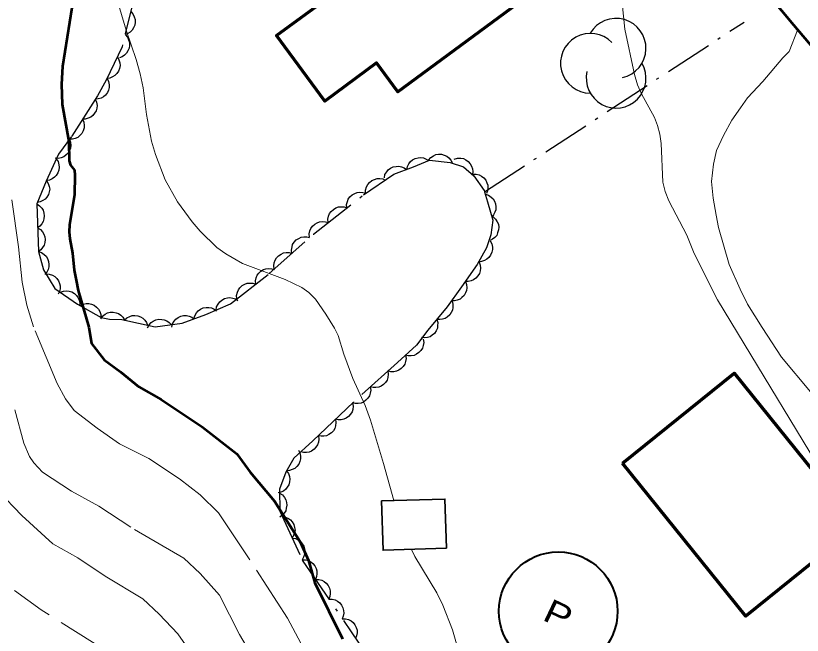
# Model space of a CAD drawing. Extents: x 356765 to 358572, y 5103174 to 5104650.
# Drawn here: x 357018.84 to 357068.42, y 5103993.18 to 5104032.25 of the extents above; entities that cross this region are included whole.
import ezdxf

# ---------------------------------------------------------------- set-up
doc = ezdxf.new("R2010")
doc.units = 0
doc.header["$LTSCALE"] = 0.6
doc.linetypes.add('DOT_DASHED', pattern=[7.7, 5, -1.2, 0.3, -1.2])
doc.linetypes.add('LONG_DASHED', pattern=[7.5, 6, -1.5])
for name, color, linetype, lineweight in [('1', 7, 'Continuous', 53), ('19', 7, 'Continuous', 13), ('2', 7, 'Continuous', 13), ('21', 7, 'Continuous', 53), ('31', 7, 'Continuous', 70), ('38', 7, 'Continuous', 40), ('41', 7, 'DOT_DASHED', 25), ('44', 7, 'Continuous', 25)]:
    doc.layers.add(name, color=color, linetype=linetype, lineweight=lineweight)

msp = doc.modelspace()

# ---------------------------------------------------------------- linework, layer by layer
at = {"layer": '1'}
msp.add_lwpolyline([(357022.39, 5104032.75), (357021.8, 5104029.05), (357021.74, 5104027.93), (357021.78, 5104026.66), (357022.19, 5104024.32), (357022.22, 5104023.09), (357022.29, 5104022.82), (357022.54, 5104022.51), (357022.57, 5104022.2), (357022.55, 5104020.96), (357022.23, 5104019.07), (357022.22, 5104018.62), (357022.25, 5104018.18), (357022.42, 5104017.28), (357022.53, 5104016.2), (357022.65, 5104015.57), (357022.79, 5104014.93), (357023.45, 5104012.62), (357023.63, 5104011.58), (357024.41, 5104010.56), (357025.45, 5104009.79), (357026.6, 5104008.85), (357028.02, 5104008.06), (357030.6, 5104006.33), (357032.79, 5104004.62), (357033.62, 5104003.47), (357035.15, 5104001.63), (357036.77, 5103999.07), (357037.29, 5103997.9), (357037.69, 5103996.5), (357039.45, 5103992.97)], dxfattribs=at)
at = {"layer": '19'}
msp.add_lwpolyline([(357068.94, 5104008.53), (357067.12, 5104010.72), (357065.9, 5104012.58), (357064.97, 5104014.07), (357064.51, 5104015.01), (357063.81, 5104016.57), (357063.15, 5104018.9), (357062.99, 5104019.67), (357062.81, 5104020.75), (357062.7, 5104021.79), (357062.83, 5104022.89), (357063.02, 5104023.76), (357063.45, 5104024.7), (357063.99, 5104025.67), (357064.53, 5104026.45), (357064.98, 5104027.08), (357065.94, 5104028.1), (357067.19, 5104029.59), (357067.59, 5104029.99), (357068.13, 5104031.34)], dxfattribs=at)
at = {"layer": '2'}
for points in [[(357071.01, 5104001.27), (357063.08, 5104014.34), (357061.61, 5104017.25), (357061.15, 5104018.41), (357060.01, 5104020.58), (357059.78, 5104021.17), (357059.63, 5104021.76), (357059.52, 5104024.19), (357059.44, 5104024.79), (357059.3, 5104025.33), (357059.1, 5104025.84), (357058.29, 5104027.32), (357058.04, 5104027.9), (357057.84, 5104028.54), (357057.24, 5104031.4), (357057.07, 5104033.04), (357056.98, 5104034.66), (357056.83, 5104035.38), (357056.32, 5104036.88), (357056.06, 5104037.51)], [(357042.67, 5104001.68), (357042.03, 5104004.01), (357041.2, 5104006.74), (357040.87, 5104007.67), (357040.09, 5104009.38), (357039.53, 5104010.9), (357039.17, 5104012.09), (357038.94, 5104012.55), (357038.4, 5104013.44), (357037.74, 5104014.38), (357037.33, 5104014.8), (357036.88, 5104015.12), (357035.83, 5104015.62), (357033.13, 5104016.63), (357032.08, 5104017.24), (357031.52, 5104017.63), (357030.47, 5104018.66), (357029.96, 5104019.26), (357029.05, 5104020.51), (357028.27, 5104021.91), (357027.65, 5104023.49), (357027.4, 5104024.34), (357027.09, 5104026.03), (357026.87, 5104027.7), (357026.68, 5104028.59), (357026.44, 5104029.49), (357025.8, 5104031.34), (357025.22, 5104033.34)], [(357047.07, 5103991.09), (357046.37, 5103993.53), (357045.77, 5103995.09), (357045.39, 5103995.86), (357044.01, 5103998.15), (357043.8, 5103998.6)]]:
    msp.add_lwpolyline(points, dxfattribs=at)
at = {"layer": '2', "linetype": 'LONG_DASHED'}
for points in [[(357052.59, 5103971.76), (357052.25, 5103972.05), (357051.19, 5103972.72), (357049.12, 5103974.48), (357046.69, 5103976.82), (357043.91, 5103980.13), (357039.63, 5103987.42), (357035.97, 5103994.26), (357033.6, 5103997.94), (357031.62, 5104000.9), (357030.47, 5104002.03), (357029.17, 5104003.05), (357027.23, 5104004.33), (357025.39, 5104005.26), (357023.97, 5104006.24), (357022.53, 5104007.35), (357021.98, 5104008.09), (357021.46, 5104009.05), (357019.96, 5104012.63), (357019.54, 5104014), (357019.25, 5104015.45), (357019.01, 5104017.67), (357018.59, 5104020.63)], [(357034.53, 5103990.59), (357032.96, 5103993.23), (357031.68, 5103995.71), (357030.48, 5103997.07), (357029.44, 5103998.04), (357026.1, 5104000), (357024.08, 5104001.32), (357022.36, 5104002.28), (357020.53, 5104003.46), (357019.99, 5104004.05), (357019.71, 5104004.45), (357019.36, 5104005.3), (357018.78, 5104007.4)], [(357038.85, 5103979.08), (357037.95, 5103980.08), (357035.1, 5103983.44), (357032.54, 5103987.51), (357031.12, 5103990.07), (357029.83, 5103992.17), (357029.07, 5103993.28), (357027.89, 5103994.52), (357026.85, 5103995.49), (357024.49, 5103996.91), (357022.77, 5103998.06), (357021.19, 5103998.94), (357019.23, 5104000.73), (357017.61, 5104002.41)], [(357024.76, 5103992.08), (357020.45, 5103994.78), (357018.77, 5103996.01)]]:
    msp.add_lwpolyline(points, dxfattribs=at)
at = {"layer": '21'}
msp.add_lwpolyline([(357049.22, 5104054.8), (357051.56, 5104051.78), (357055.46, 5104046.76), (357062.02, 5104038.67), (357067.86, 5104031.67), (357076.14, 5104021.92), (357085.15, 5104011.69), (357090.68, 5104005.25), (357097.19, 5103997.43), (357102.82, 5103990.88), (357111.11, 5103981.32), (357118.26, 5103973.01), (357126.42, 5103963.3), (357145.38, 5103941.15), (357162.76, 5103921.04), (357168.24, 5103914.67), (357175.01, 5103906.8), (357180.17, 5103900.55)], dxfattribs=at)
at = {"layer": '31'}
for points in [[(357037.12, 5104036.67), (357041.39, 5104039.82), (357042.37, 5104038.5), (357045.75, 5104041), (357051.23, 5104033.59), (357042.93, 5104027.45), (357041.58, 5104029.28), (357038.33, 5104026.87), (357035.28, 5104031), (357038.62, 5104033.47), (357037.47, 5104035.03), (357038.03, 5104035.44), (357037.12, 5104036.67)], [(357057.1, 5104004.04), (357064.13, 5104009.71), (357071.91, 5104000.06), (357064.87, 5103994.39), (357057.1, 5104004.04)]]:
    msp.add_lwpolyline(points, close=True, dxfattribs=at)
at = {"layer": '31', "lineweight": 35}
msp.add_lwpolyline([(357045.99, 5103998.67), (357045.9, 5104001.77), (357041.91, 5104001.66), (357042, 5103998.55), (357045.99, 5103998.67)], close=True, dxfattribs=at)
at = {"layer": '38'}
msp.add_circle((357053.0444, 5103994.6977), 3.7394, dxfattribs=at)
at = {"layer": '41'}
msp.add_line((357048.4, 5104021.14), (357064.75, 5104031.85), dxfattribs=at)
at = {"layer": '44', "linetype": 'DOT_DASHED'}
for points in [[(357024.54, 5104054.45), (357024.99, 5104052.44), (357025.98, 5104047.19), (357026.36, 5104043.66), (357026.5, 5104041.82), (357026.57, 5104039.82), (357026.53, 5104037.3), (357026.46, 5104034.02), (357025.55, 5104030.29), (357024.55, 5104028.18), (357023.99, 5104027.19), (357022.36, 5104024.64), (357021.54, 5104023.53), (357020.77, 5104021.81), (357020.17, 5104020.38)], [(357020.17, 5104020.38), (357020.27, 5104017.39), (357020.6, 5104016.23), (357021.31, 5104015.05), (357022.73, 5104014.06), (357024.23, 5104013.23), (357024.76, 5104013.12), (357025.53, 5104013.09), (357027.64, 5104012.63), (357029.34, 5104012.86), (357030.82, 5104013.4), (357032.39, 5104014.09), (357034.83, 5104015.99), (357037.61, 5104018.48), (357040.77, 5104020.96), (357042.67, 5104022.25), (357043.92, 5104022.72), (357044.93, 5104023.14), (357046.23, 5104023), (357047.06, 5104022.73), (357047.73, 5104022.16), (357048.38, 5104021.22), (357048.4, 5104021.14), (357048.58, 5104020.52), (357048.91, 5104019.35), (357048.79, 5104018.44), (357048.52, 5104017.61), (357047.94, 5104016.57), (357046.95, 5104015.16), (357046.05, 5104013.9), (357044.83, 5104012.43), (357044.1, 5104011.47), (357042.9, 5104010.38), (357040.13, 5104007.89), (357038.84, 5104006.65), (357037.58, 5104005.45), (357036.38, 5104004.36), (357035.88, 5104003.47), (357035.47, 5104002.39), (357035.49, 5104001.01), (357036.91, 5103997.93), (357040.47, 5103992.68)]]:
    msp.add_lwpolyline(points, dxfattribs=at)
at = {"layer": '44'}
for points in [[(357026.09, 5104032.51), (357026.23, 5104032.36), (357026.32, 5104032.17), (357026.37, 5104032.02), (357026.37, 5104031.84), (357026.35, 5104031.66), (357026.27, 5104031.48), (357026.19, 5104031.34), (357026.06, 5104031.22), (357025.91, 5104031.12), (357025.74, 5104031.06)], [(357025.74, 5104031.06), (357025.88, 5104030.9), (357025.96, 5104030.72), (357026.01, 5104030.56), (357026.02, 5104030.38), (357025.99, 5104030.2), (357025.91, 5104030.03), (357025.83, 5104029.88), (357025.7, 5104029.76), (357025.55, 5104029.66), (357025.38, 5104029.6)], [(357025.25, 5104029.65), (357025.35, 5104029.47), (357025.4, 5104029.27), (357025.42, 5104029.11), (357025.38, 5104028.93), (357025.32, 5104028.76), (357025.21, 5104028.6), (357025.1, 5104028.48), (357024.95, 5104028.39), (357024.78, 5104028.32), (357024.6, 5104028.29)], [(357024.61, 5104028.29), (357024.7, 5104028.1), (357024.74, 5104027.9), (357024.74, 5104027.73), (357024.7, 5104027.56), (357024.62, 5104027.4), (357024.5, 5104027.25), (357024.38, 5104027.13), (357024.23, 5104027.05), (357024.05, 5104027), (357023.87, 5104026.98)], [(357023.86, 5104026.99), (357023.94, 5104026.8), (357023.97, 5104026.59), (357023.96, 5104026.43), (357023.91, 5104026.26), (357023.82, 5104026.1), (357023.7, 5104025.96), (357023.57, 5104025.85), (357023.41, 5104025.78), (357023.23, 5104025.73), (357023.05, 5104025.72)], [(357023.05, 5104025.72), (357023.14, 5104025.53), (357023.16, 5104025.33), (357023.16, 5104025.17), (357023.1, 5104025), (357023.02, 5104024.83), (357022.89, 5104024.69), (357022.77, 5104024.58), (357022.6, 5104024.51), (357022.43, 5104024.47), (357022.25, 5104024.46)], [(357022.23, 5104024.47), (357022.3, 5104024.27), (357022.31, 5104024.07), (357022.3, 5104023.9), (357022.23, 5104023.74), (357022.14, 5104023.58), (357022, 5104023.45), (357021.87, 5104023.35), (357021.7, 5104023.29), (357021.52, 5104023.25), (357021.34, 5104023.26)], [(357043.49, 5104022.54), (357043.53, 5104022.74), (357043.62, 5104022.92), (357043.72, 5104023.06), (357043.86, 5104023.16), (357044.02, 5104023.25), (357044.21, 5104023.29), (357044.37, 5104023.31), (357044.55, 5104023.28), (357044.72, 5104023.21), (357044.87, 5104023.12)], [(357044.87, 5104023.15), (357045, 5104023.31), (357045.17, 5104023.42), (357045.32, 5104023.49), (357045.49, 5104023.51), (357045.68, 5104023.51), (357045.86, 5104023.46), (357046.01, 5104023.4), (357046.15, 5104023.29), (357046.27, 5104023.15), (357046.36, 5104022.99)], [(357046.49, 5104023.21), (357046.69, 5104023.27), (357046.9, 5104023.26), (357047.06, 5104023.24), (357047.22, 5104023.16), (357047.37, 5104023.06), (357047.49, 5104022.91), (357047.58, 5104022.77), (357047.63, 5104022.6), (357047.65, 5104022.42), (357047.63, 5104022.24)], [(357021.4, 5104023.23), (357021.51, 5104023.05), (357021.57, 5104022.85), (357021.59, 5104022.69), (357021.56, 5104022.51), (357021.5, 5104022.34), (357021.39, 5104022.18), (357021.29, 5104022.06), (357021.14, 5104021.96), (357020.97, 5104021.89), (357020.79, 5104021.86)], [(357042.08, 5104022.03), (357042.12, 5104022.23), (357042.23, 5104022.4), (357042.33, 5104022.53), (357042.47, 5104022.64), (357042.64, 5104022.72), (357042.83, 5104022.75), (357042.99, 5104022.77), (357043.16, 5104022.73), (357043.33, 5104022.66), (357043.48, 5104022.55)], [(357047.66, 5104022.26), (357047.87, 5104022.26), (357048.06, 5104022.21), (357048.21, 5104022.14), (357048.35, 5104022.03), (357048.47, 5104021.88), (357048.55, 5104021.71), (357048.6, 5104021.56), (357048.6, 5104021.38), (357048.58, 5104021.2), (357048.51, 5104021.03)], [(357020.79, 5104021.86), (357020.9, 5104021.68), (357020.96, 5104021.49), (357020.99, 5104021.32), (357020.96, 5104021.15), (357020.91, 5104020.97), (357020.8, 5104020.81), (357020.7, 5104020.68), (357020.55, 5104020.59), (357020.39, 5104020.51), (357020.21, 5104020.47)], [(357040.9, 5104021.05), (357040.9, 5104021.26), (357040.96, 5104021.45), (357041.03, 5104021.6), (357041.15, 5104021.74), (357041.29, 5104021.85), (357041.46, 5104021.93), (357041.62, 5104021.99), (357041.79, 5104021.99), (357041.98, 5104021.96), (357042.14, 5104021.89)], [(357039.72, 5104020.13), (357039.7, 5104020.34), (357039.75, 5104020.54), (357039.8, 5104020.69), (357039.91, 5104020.83), (357040.05, 5104020.96), (357040.21, 5104021.05), (357040.36, 5104021.11), (357040.54, 5104021.13), (357040.73, 5104021.11), (357040.9, 5104021.06)], [(357048.45, 5104021), (357048.64, 5104020.93), (357048.81, 5104020.81), (357048.93, 5104020.7), (357049.02, 5104020.55), (357049.09, 5104020.38), (357049.11, 5104020.19), (357049.11, 5104020.02), (357049.05, 5104019.86), (357048.97, 5104019.69), (357048.85, 5104019.55)], [(357020.17, 5104020.38), (357020.35, 5104020.27), (357020.48, 5104020.12), (357020.57, 5104019.98), (357020.62, 5104019.81), (357020.64, 5104019.63), (357020.62, 5104019.44), (357020.58, 5104019.28), (357020.49, 5104019.13), (357020.37, 5104018.99), (357020.22, 5104018.88)], [(357038.54, 5104019.21), (357038.52, 5104019.42), (357038.57, 5104019.61), (357038.62, 5104019.77), (357038.73, 5104019.91), (357038.87, 5104020.04), (357039.03, 5104020.13), (357039.18, 5104020.19), (357039.36, 5104020.2), (357039.55, 5104020.19), (357039.72, 5104020.13)], [(357037.36, 5104018.28), (357037.34, 5104018.49), (357037.39, 5104018.69), (357037.44, 5104018.84), (357037.55, 5104018.98), (357037.69, 5104019.11), (357037.85, 5104019.2), (357038, 5104019.26), (357038.18, 5104019.28), (357038.37, 5104019.26), (357038.54, 5104019.21)], [(357048.94, 5104019.56), (357049.09, 5104019.42), (357049.2, 5104019.25), (357049.27, 5104019.1), (357049.29, 5104018.92), (357049.28, 5104018.74), (357049.22, 5104018.55), (357049.16, 5104018.4), (357049.05, 5104018.27), (357048.9, 5104018.15), (357048.74, 5104018.07)], [(357020.22, 5104018.88), (357020.4, 5104018.77), (357020.53, 5104018.62), (357020.62, 5104018.48), (357020.67, 5104018.31), (357020.69, 5104018.13), (357020.67, 5104017.94), (357020.63, 5104017.78), (357020.54, 5104017.63), (357020.42, 5104017.49), (357020.27, 5104017.38)], [(357036.25, 5104017.26), (357036.22, 5104017.47), (357036.26, 5104017.67), (357036.3, 5104017.83), (357036.4, 5104017.98), (357036.53, 5104018.11), (357036.69, 5104018.21), (357036.84, 5104018.29), (357037.01, 5104018.31), (357037.2, 5104018.31), (357037.37, 5104018.27)], [(357048.76, 5104018.05), (357048.86, 5104017.86), (357048.89, 5104017.66), (357048.9, 5104017.5), (357048.86, 5104017.33), (357048.78, 5104017.16), (357048.66, 5104017.01), (357048.55, 5104016.89), (357048.39, 5104016.81), (357048.21, 5104016.75), (357048.03, 5104016.74)], [(357020.27, 5104017.38), (357020.47, 5104017.32), (357020.64, 5104017.2), (357020.76, 5104017.09), (357020.85, 5104016.94), (357020.91, 5104016.76), (357020.93, 5104016.57), (357020.94, 5104016.41), (357020.88, 5104016.24), (357020.8, 5104016.08), (357020.68, 5104015.94)], [(357035.14, 5104016.26), (357035.11, 5104016.47), (357035.14, 5104016.67), (357035.19, 5104016.83), (357035.28, 5104016.98), (357035.41, 5104017.11), (357035.57, 5104017.21), (357035.72, 5104017.29), (357035.89, 5104017.31), (357036.08, 5104017.31), (357036.25, 5104017.26)], [(357033.97, 5104015.32), (357033.96, 5104015.53), (357034, 5104015.73), (357034.06, 5104015.88), (357034.17, 5104016.02), (357034.3, 5104016.15), (357034.47, 5104016.24), (357034.62, 5104016.3), (357034.8, 5104016.31), (357034.98, 5104016.3), (357035.15, 5104016.24)], [(357048.05, 5104016.73), (357048.13, 5104016.53), (357048.14, 5104016.33), (357048.13, 5104016.17), (357048.07, 5104016), (357047.98, 5104015.84), (357047.84, 5104015.7), (357047.71, 5104015.6), (357047.55, 5104015.54), (357047.37, 5104015.5), (357047.19, 5104015.5)], [(357020.76, 5104015.97), (357020.96, 5104015.96), (357021.16, 5104015.89), (357021.3, 5104015.81), (357021.43, 5104015.69), (357021.54, 5104015.54), (357021.61, 5104015.36), (357021.65, 5104015.21), (357021.64, 5104015.03), (357021.6, 5104014.85), (357021.53, 5104014.69)], [(357032.79, 5104014.4), (357032.77, 5104014.61), (357032.82, 5104014.81), (357032.88, 5104014.96), (357032.98, 5104015.1), (357033.12, 5104015.23), (357033.29, 5104015.32), (357033.44, 5104015.38), (357033.61, 5104015.39), (357033.8, 5104015.38), (357033.97, 5104015.32)], [(357047.19, 5104015.5), (357047.26, 5104015.3), (357047.28, 5104015.1), (357047.26, 5104014.93), (357047.2, 5104014.77), (357047.11, 5104014.61), (357046.97, 5104014.48), (357046.85, 5104014.37), (357046.68, 5104014.31), (357046.5, 5104014.27), (357046.32, 5104014.28)], [(357021.66, 5104014.81), (357021.85, 5104014.88), (357022.06, 5104014.9), (357022.22, 5104014.89), (357022.39, 5104014.83), (357022.55, 5104014.73), (357022.68, 5104014.6), (357022.79, 5104014.47), (357022.85, 5104014.31), (357022.89, 5104014.13), (357022.89, 5104013.95)], [(357031.48, 5104013.69), (357031.51, 5104013.89), (357031.61, 5104014.07), (357031.7, 5104014.21), (357031.84, 5104014.32), (357032, 5104014.41), (357032.19, 5104014.46), (357032.35, 5104014.48), (357032.52, 5104014.45), (357032.7, 5104014.39), (357032.85, 5104014.29)], [(357022.9, 5104013.97), (357023.09, 5104014.06), (357023.29, 5104014.1), (357023.45, 5104014.1), (357023.62, 5104014.06), (357023.79, 5104013.99), (357023.94, 5104013.87), (357024.06, 5104013.75), (357024.14, 5104013.6), (357024.2, 5104013.42), (357024.21, 5104013.24)], [(357030.08, 5104013.13), (357030.14, 5104013.33), (357030.24, 5104013.51), (357030.34, 5104013.64), (357030.49, 5104013.74), (357030.65, 5104013.82), (357030.84, 5104013.85), (357031.01, 5104013.86), (357031.18, 5104013.82), (357031.35, 5104013.75), (357031.49, 5104013.65)], [(357046.35, 5104014.26), (357046.4, 5104014.06), (357046.4, 5104013.85), (357046.38, 5104013.69), (357046.3, 5104013.53), (357046.2, 5104013.38), (357046.05, 5104013.25), (357045.92, 5104013.16), (357045.75, 5104013.11), (357045.57, 5104013.09), (357045.39, 5104013.1)], [(357024.2, 5104013.14), (357024.32, 5104013.31), (357024.49, 5104013.43), (357024.63, 5104013.51), (357024.8, 5104013.55), (357024.99, 5104013.56), (357025.17, 5104013.52), (357025.33, 5104013.47), (357025.47, 5104013.37), (357025.6, 5104013.24), (357025.7, 5104013.08)], [(357025.69, 5104013.05), (357025.85, 5104013.2), (357026.03, 5104013.29), (357026.18, 5104013.34), (357026.36, 5104013.35), (357026.54, 5104013.33), (357026.72, 5104013.26), (357026.86, 5104013.18), (357026.99, 5104013.05), (357027.09, 5104012.9), (357027.16, 5104012.73)], [(357028.68, 5104012.62), (357028.73, 5104012.82), (357028.83, 5104012.99), (357028.93, 5104013.12), (357029.08, 5104013.22), (357029.25, 5104013.3), (357029.43, 5104013.34), (357029.6, 5104013.35), (357029.77, 5104013.31), (357029.94, 5104013.24), (357030.08, 5104013.13)], [(357027.15, 5104012.56), (357027.25, 5104012.75), (357027.38, 5104012.9), (357027.51, 5104013), (357027.68, 5104013.07), (357027.86, 5104013.11), (357028.05, 5104013.1), (357028.21, 5104013.08), (357028.37, 5104013.01), (357028.52, 5104012.9), (357028.64, 5104012.77)], [(357045.39, 5104013.1), (357045.45, 5104012.9), (357045.44, 5104012.7), (357045.42, 5104012.54), (357045.35, 5104012.38), (357045.24, 5104012.22), (357045.1, 5104012.1), (357044.96, 5104012.01), (357044.79, 5104011.96), (357044.61, 5104011.93), (357044.43, 5104011.95)], [(357044.53, 5104011.86), (357044.56, 5104011.65), (357044.53, 5104011.45), (357044.48, 5104011.29), (357044.39, 5104011.15), (357044.26, 5104011.01), (357044.1, 5104010.91), (357043.95, 5104010.83), (357043.78, 5104010.81), (357043.59, 5104010.81), (357043.42, 5104010.85)], [(357043.42, 5104010.85), (357043.45, 5104010.64), (357043.42, 5104010.44), (357043.37, 5104010.28), (357043.27, 5104010.14), (357043.15, 5104010), (357042.99, 5104009.9), (357042.84, 5104009.83), (357042.67, 5104009.8), (357042.48, 5104009.8), (357042.31, 5104009.85)], [(357042.31, 5104009.85), (357042.33, 5104009.64), (357042.3, 5104009.44), (357042.26, 5104009.28), (357042.16, 5104009.13), (357042.03, 5104009), (357041.87, 5104008.9), (357041.73, 5104008.82), (357041.55, 5104008.8), (357041.37, 5104008.8), (357041.19, 5104008.84)], [(357041.19, 5104008.84), (357041.22, 5104008.64), (357041.19, 5104008.44), (357041.14, 5104008.28), (357041.04, 5104008.13), (357040.92, 5104008), (357040.76, 5104007.89), (357040.61, 5104007.82), (357040.44, 5104007.79), (357040.25, 5104007.8), (357040.08, 5104007.84)], [(357040.08, 5104007.84), (357040.11, 5104007.63), (357040.09, 5104007.43), (357040.05, 5104007.27), (357039.95, 5104007.12), (357039.83, 5104006.98), (357039.67, 5104006.87), (357039.53, 5104006.8), (357039.36, 5104006.77), (357039.17, 5104006.76), (357039, 5104006.8)], [(357039, 5104006.8), (357039.03, 5104006.59), (357039, 5104006.39), (357038.96, 5104006.23), (357038.87, 5104006.08), (357038.75, 5104005.94), (357038.59, 5104005.84), (357038.44, 5104005.76), (357038.27, 5104005.73), (357038.09, 5104005.73), (357037.91, 5104005.76)], [(357037.92, 5104005.76), (357037.95, 5104005.55), (357037.92, 5104005.35), (357037.87, 5104005.19), (357037.77, 5104005.04), (357037.65, 5104004.91), (357037.49, 5104004.8), (357037.34, 5104004.73), (357037.17, 5104004.7), (357036.98, 5104004.71), (357036.81, 5104004.75)], [(357036.66, 5104004.86), (357036.76, 5104004.68), (357036.79, 5104004.48), (357036.8, 5104004.31), (357036.75, 5104004.14), (357036.68, 5104003.97), (357036.56, 5104003.82), (357036.44, 5104003.71), (357036.28, 5104003.63), (357036.11, 5104003.57), (357035.93, 5104003.56)], [(357035.91, 5104003.56), (357036.03, 5104003.39), (357036.1, 5104003.2), (357036.13, 5104003.03), (357036.11, 5104002.86), (357036.06, 5104002.68), (357035.96, 5104002.52), (357035.87, 5104002.39), (357035.72, 5104002.28), (357035.56, 5104002.2), (357035.38, 5104002.16)], [(357035.47, 5104002.14), (357035.65, 5104002.03), (357035.78, 5104001.87), (357035.87, 5104001.73), (357035.91, 5104001.56), (357035.93, 5104001.38), (357035.9, 5104001.19), (357035.86, 5104001.03), (357035.77, 5104000.88), (357035.64, 5104000.75), (357035.5, 5104000.64)], [(357035.64, 5104000.68), (357035.85, 5104000.64), (357036.03, 5104000.55), (357036.17, 5104000.46), (357036.28, 5104000.33), (357036.37, 5104000.16), (357036.42, 5103999.98), (357036.45, 5103999.82), (357036.42, 5103999.64), (357036.36, 5103999.47), (357036.27, 5103999.31)], [(357036.27, 5103999.31), (357036.48, 5103999.28), (357036.66, 5103999.19), (357036.8, 5103999.1), (357036.91, 5103998.96), (357037, 5103998.8), (357037.05, 5103998.62), (357037.08, 5103998.46), (357037.05, 5103998.28), (357036.99, 5103998.11), (357036.9, 5103997.95)], [(357036.9, 5103997.95), (357037.11, 5103997.95), (357037.3, 5103997.89), (357037.45, 5103997.82), (357037.58, 5103997.71), (357037.7, 5103997.56), (357037.78, 5103997.39), (357037.83, 5103997.24), (357037.83, 5103997.06), (357037.8, 5103996.88), (357037.74, 5103996.71)], [(357037.74, 5103996.71), (357037.95, 5103996.71), (357038.14, 5103996.65), (357038.29, 5103996.58), (357038.42, 5103996.47), (357038.54, 5103996.32), (357038.62, 5103996.15), (357038.67, 5103995.99), (357038.67, 5103995.82), (357038.65, 5103995.63), (357038.58, 5103995.47)], [(357038.58, 5103995.47), (357038.79, 5103995.47), (357038.98, 5103995.41), (357039.13, 5103995.34), (357039.27, 5103995.22), (357039.38, 5103995.08), (357039.46, 5103994.91), (357039.51, 5103994.75), (357039.52, 5103994.58), (357039.49, 5103994.39), (357039.42, 5103994.23)], [(357039.42, 5103994.23), (357039.63, 5103994.23), (357039.83, 5103994.17), (357039.98, 5103994.1), (357040.11, 5103993.98), (357040.22, 5103993.84), (357040.3, 5103993.67), (357040.36, 5103993.51), (357040.36, 5103993.33), (357040.33, 5103993.15), (357040.26, 5103992.98)]]:
    msp.add_lwpolyline(points, dxfattribs=at)
for centre, start, end in [((357056.6867, 5104030.1945), 282.26917, 149.72626), ((357055.0669, 5104029.2528), 44.11537, 269.80396), ((357056.6867, 5104028.311), 166.93686, 29.62122)]:
    msp.add_arc(centre, 1.8835, start, end, dxfattribs=at)

# ---------------------------------------------------------------- texts
at = {"layer": '38', "width": 1.25}
msp.add_text('P', height=1.5, rotation=334.69, dxfattribs=at).set_placement((357051.97, 5103994.18))

doc.saveas('drawing.dxf')
